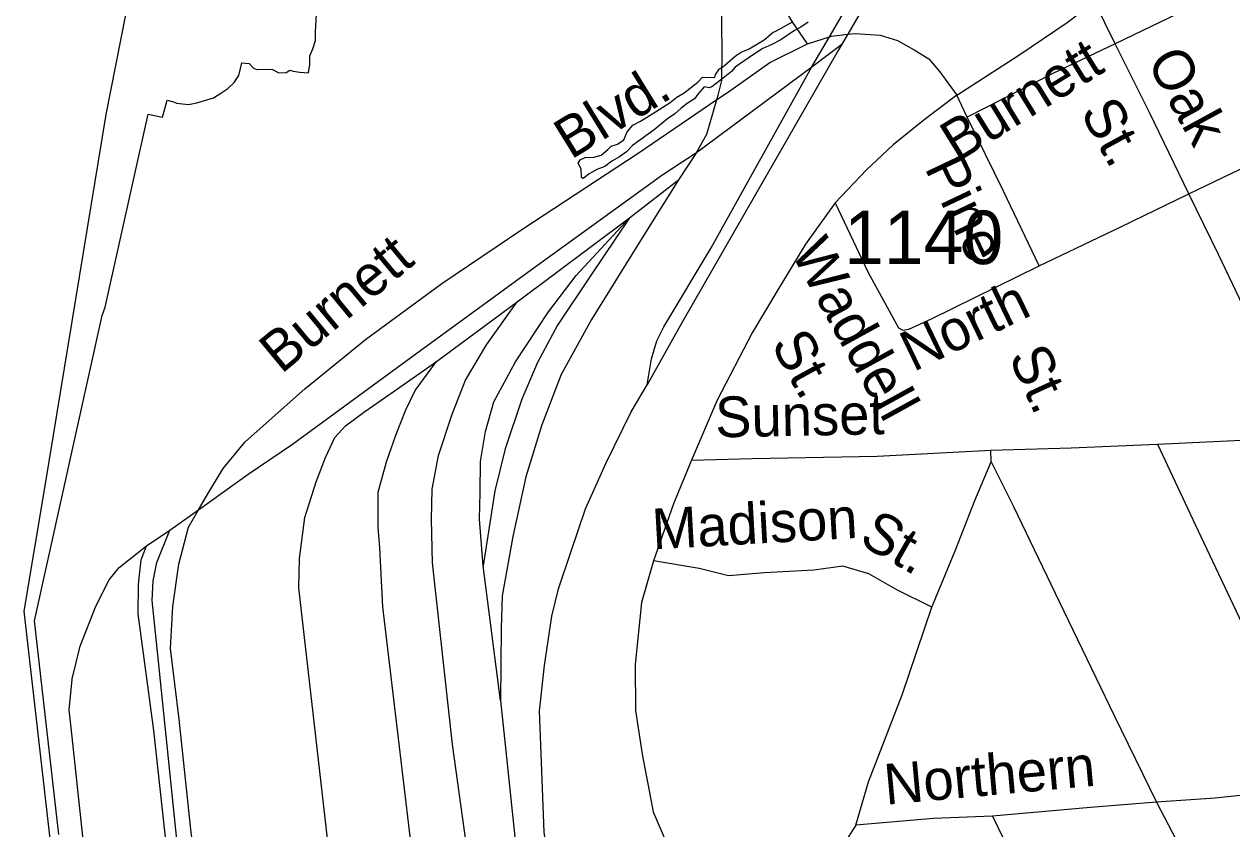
# Model space of a CAD drawing. Extents: x 2290055 to 2389491, y 66597 to 237875.
# Drawn here: x 2315544 to 2318365, y 166601 to 168482 of the extents above; entities that cross this region are included whole.
import ezdxf

# ---------------------------------------------------------------- set-up
doc = ezdxf.new("R2010")
doc.units = 0
for name, color, linetype in [('Exist Boundary Political City Limit New', 7, 'Continuous'), ('Exist Hydrographic Island Shore', 7, 'Continuous'), ('Exist Hydrographic River Shore', 7, 'Continuous'), ('Exist Railroad Mainline', 7, 'Continuous'), ('Exist Railroad Siding', 7, 'Continuous'), ('Exist Road Non-System Type 51', 7, 'Continuous'), ('Exist Road Non-System Type 51 Label', 7, 'Continuous'), ('Exist Road Secondary Type 51 Attributed', 7, 'Continuous'), ('Exist Road Secondary Type 51 Label', 7, 'Continuous'), ('Exist Road Secondary Type 51 Number Label', 7, 'Continuous'), ('Map Preparation Boundary City Limit Buffer Line', 7, 'Continuous')]:
    doc.layers.add(name, color=color, linetype=linetype)

msp = doc.modelspace()

# ---------------------------------------------------------------- linework, layer by layer
at = {"layer": 'Exist Boundary Political City Limit New'}
msp.add_lwpolyline([(2315710.2, 162417.2), (2315871.8, 164238.8), (2315544, 167110.1), (2315594.2, 167407.8), (2315735.5, 168270.7), (2315861.8, 168911.6), (2315982.8, 169451.5), (2316229.8, 169396), (2316290.2, 169486.8), (2316209.8, 169547.4), (2316229.8, 169683.6), (2316224.7, 169799.7), (2316381.2, 169799.7), (2316340.8, 170082.3), (2316426.5, 170501.1), (2316497.2, 170723.2), (2316542.5, 170859.4), (2316260, 170894.7), (2316441.8, 171777.8), (2316598, 171772.8), (2316815, 171798)], dxfattribs=at)
at = {"layer": 'Exist Hydrographic Island Shore'}
msp.add_lwpolyline([(2315625.2, 166588.2), (2315568.2, 167087.3), (2315726.5, 167801.2), (2315733, 167820.3), (2315833.5, 168271.3), (2315867.5, 168264.9), (2315877.7, 168304.5), (2315892.7, 168300.6), (2315900, 168297.1), (2315927.7, 168294.2), (2315947.5, 168298.2), (2315986, 168309.9), (2316003.2, 168320.4), (2316019.7, 168332), (2316034.5, 168345.7), (2316045.5, 168362.4), (2316052.7, 168391.6), (2316069.5, 168390), (2316079.7, 168379.5), (2316087.5, 168375.7), (2316122.5, 168376.9), (2316139, 168368.2), (2316156.2, 168368.9), (2316164.7, 168374.5), (2316172.7, 168372.2), (2316187.7, 168369.7), (2316208.5, 168367.9), (2316211, 168387.7), (2316211.2, 168408.2), (2316218.5, 168424.2), (2316224.7, 168443.8), (2316224.5, 168464.3), (2316227, 168505.3)], dxfattribs=at)
at = {"layer": 'Exist Hydrographic River Shore'}
for points in [[(2317375.2, 168486.4), (2317358, 168475.2), (2317343, 168467), (2317311.7, 168445.2), (2317290, 168434.3), (2317269.5, 168425.2), (2317247.5, 168411.3), (2317204.7, 168381.8), (2317196.5, 168371.3), (2317180.7, 168358.7), (2317150, 168335.4), (2317144, 168333.5), (2317132.2, 168335.8), (2317117.5, 168318.7), (2317109.5, 168307.5), (2317092.5, 168296.8), (2317078.5, 168285.9), (2317063.5, 168272.8), (2317046.5, 168261.1), (2317015.2, 168235.2), (2316965.2, 168198.5), (2316950.5, 168183.7), (2316934.2, 168171.6), (2316916.7, 168161.6), (2316900.5, 168149.2), (2316881.5, 168142.3), (2316864, 168132.2), (2316855.5, 168126.2), (2316850, 168121), (2316845.5, 168123.5), (2316844.7, 168143.7), (2316837.7, 168156.8), (2316842.5, 168165.1), (2316854, 168170.7), (2316874.5, 168171.1)], [(2316874.5, 168171.1), (2316891.5, 168176.2), (2316907.5, 168188.9), (2316915, 168197), (2316930, 168201.8), (2316944.5, 168211.7), (2316952.2, 168230.2), (2316965.5, 168245.8), (2316983.7, 168255.4), (2317018.7, 168277), (2317052.7, 168298.8), (2317068.5, 168311.4), (2317085.7, 168321.4), (2317117.7, 168346.4), (2317128, 168358.3), (2317157.2, 168357.5), (2317159, 168364.1), (2317167.7, 168377.8), (2317172.7, 168380.2), (2317180.2, 168386.2), (2317204.5, 168407.4), (2317219, 168416.8), (2317237.5, 168424.2), (2317272.5, 168445.6), (2317293.7, 168463.2), (2317298, 168464.8), (2317340, 168488.5)]]:
    msp.add_lwpolyline(points, dxfattribs=at)
at = {"layer": 'Exist Railroad Mainline'}
for p, q in [((2317384, 168382.5), (2317454.1, 168435.1)), ((2317114, 168181.8), (2317384, 168382.5)), ((2317114, 168181.8), (2317072.5, 168118.1)), ((2316067.3, 167429.8), (2316170.5, 167500.2)), ((2315830, 167262.6), (2315884.4, 167298.9)), ((2316656.6, 166901.1), (2316701.6, 166468.7))]:
    msp.add_line(p, q, dxfattribs=at)
for points in [[(2317942.3, 169292.6), (2317763.1, 168969.5), (2317467.6, 168458.4), (2317454.1, 168435.1)], [(2317454.1, 168435.1), (2317445.5, 168420.2), (2317079.8, 167784.3), (2316999.3, 167639)], [(2316170.5, 167500.2), (2316458.5, 167711.5), (2316728.7, 167908.2), (2317035.9, 168130.4), (2317114, 168181.8)], [(2317072.5, 168118.1), (2316991.6, 167988.9), (2316869.2, 167791.7), (2316798.4, 167662.9), (2316752.9, 167545.2), (2316715.7, 167423.6), (2316685.4, 167284.3), (2316660.7, 167145.5), (2316657.8, 167069.2), (2316656.6, 166901.1)], [(2317611.8, 164650.1), (2317384.3, 165128.9), (2317277.7, 165353.3), (2317120.2, 165693), (2316994, 165956.1), (2316902.1, 166154.7), (2316896.6, 166167.7), (2316835.8, 166311.9), (2316793.4, 166422.4), (2316772.1, 166503.7), (2316758.7, 166593), (2316753, 166736.9), (2316747.5, 166876.8), (2316759.4, 166983.3), (2316776.8, 167097.9), (2316792.3, 167162.5), (2316820.8, 167247.6), (2316854.8, 167349.1), (2316902.5, 167455), (2316961.7, 167575.5), (2316999.3, 167639)], [(2315884.4, 167298.9), (2315951.1, 167346.6), (2316067.3, 167429.8)], [(2316188.1, 164732), (2316173.1, 164755.3), (2316157.9, 164790.8), (2316144.2, 164830.3), (2316138.6, 164872.1), (2316093.4, 165250.4), (2316056.4, 165530.8), (2316037.1, 165612.1), (2316004.1, 165690.9), (2315980.3, 165737.8), (2315969.2, 165761.7), (2315962.4, 165783.4), (2315954, 165847.1), (2315847.1, 166831), (2315810.1, 167103.6), (2315811.3, 167171.9), (2315814.4, 167201.9), (2315817.2, 167229.9), (2315830, 167262.6)]]:
    msp.add_lwpolyline(points, dxfattribs=at)
at = {"layer": 'Exist Railroad Siding'}
for p, q in [((2316957.9, 168029.5), (2317072.5, 168118.1)), ((2316695.5, 167833.1), (2316957.9, 168029.5)), ((2316507.1, 167693.4), (2316695.5, 167833.1)), ((2316397.9, 167617.2), (2316507.1, 167693.4)), ((2316656.6, 166901.1), (2316615.9, 167215.6))]:
    msp.add_line(p, q, dxfattribs=at)
for points in [[(2317384, 168382.5), (2317425, 168452.7), (2317614.5, 168777.5), (2317882.5, 169236.4), (2317895.8, 169250.7), (2317942.3, 169292.6)], [(2317114, 168181.8), (2317138.2, 168224.7), (2317152.4, 168273.2), (2317161.9, 168305.7), (2317164.8, 168315.7), (2317173.3, 168350.2), (2317174.5, 168420.1), (2317169, 168816)], [(2316999.3, 167639), (2317009, 167699.4), (2317021.4, 167741.9), (2317037.9, 167774.4), (2317148.7, 167959), (2317384, 168382.5)], [(2316615.9, 167215.6), (2316607.7, 167325.2), (2316609.1, 167387.3), (2316610.2, 167459.5), (2316621.6, 167529.9), (2316640.8, 167598.9), (2316691.3, 167692.8), (2316768.7, 167809.7), (2316833.3, 167894.3), (2316957.9, 168029.5)], [(2316957.9, 168029.5), (2316865.2, 167891.6), (2316789.9, 167778.7), (2316743.2, 167690.9), (2316706.5, 167605.4), (2316667.1, 167489.6), (2316643.1, 167390.9), (2316630.4, 167306), (2316615.9, 167215.6)], [(2316787.1, 165517.7), (2316721.7, 165653.3), (2316692.4, 165740.1), (2316659.7, 165910.8), (2316631.4, 166169.9), (2316544.5, 166798.6), (2316497.8, 167223), (2316495.8, 167325), (2316496.9, 167395), (2316511.9, 167473.7), (2316543.8, 167570.8), (2316574.8, 167650.1), (2316623.7, 167732.1), (2316695.5, 167833.1)], [(2316554, 165696.5), (2316471.6, 166367.7), (2316381.8, 167120.3), (2316374.4, 167258.2), (2316370.5, 167305.9), (2316371.2, 167388), (2316390.4, 167458.7), (2316411.8, 167521.6), (2316435.4, 167580.6), (2316457.6, 167625.4), (2316507.1, 167693.4)], [(2316305.4, 166115), (2316185.7, 167164.7), (2316187.3, 167232.7), (2316199.2, 167329), (2316226.2, 167412.1), (2316247.9, 167469.1), (2316270, 167515.9), (2316294.8, 167542.9), (2316339.8, 167576.8), (2316397.9, 167617.2)], [(2316412.8, 164668.6), (2316316.2, 164728.8), (2316276.9, 164759.4), (2316243.7, 164796.2), (2316215.3, 164848.9), (2316203.1, 164908.5), (2316185.7, 165099.8), (2316116, 165591.3), (2316109.4, 165609), (2316085.5, 165658), (2316024.3, 165735.6), (2315996.9, 165774.6), (2315985.6, 165802.4), (2315973, 165871.8), (2315859, 166977.5), (2315843, 167135.1), (2315845.1, 167181.1), (2315853.6, 167223.5), (2315884.4, 167298.9)], [(2315885.2, 163687.5), (2315917.1, 164099), (2315920.1, 164173.3), (2315923.2, 164243.3), (2315917.6, 164336.9), (2315888.4, 164667.9), (2315740.6, 166030.6), (2315655.1, 166823.4), (2315648.9, 166879.3), (2315656.1, 166950.1), (2315656.3, 166951.5), (2315656.4, 166952.1), (2315675.2, 167028.4), (2315711.6, 167121.7), (2315742.9, 167183), (2315765.7, 167212.1), (2315830, 167262.6)]]:
    msp.add_lwpolyline(points, dxfattribs=at)
at = {"layer": 'Exist Road Non-System Type 51'}
for p, q in [((2318092.1, 168436.4), (2318044.2, 168534.6)), ((2317374, 168435.9), (2317425, 168452.7)), ((2317746.7, 168264.5), (2317722.7, 168315.8)), ((2317802.9, 167458.8), (2317801.8, 167486.6)), ((2317486.3, 166609.7), (2317457.9, 166564.6))]:
    msp.add_line(p, q, dxfattribs=at)
for points in [[(2317374, 168435.9), (2317337.8, 168488.6), (2317305.8, 168543.5), (2317286.7, 168618.5), (2317285.1, 168758.6), (2317291.4, 168956.7), (2317299.5, 169157.3), (2317303.7, 169349.4)], [(2318449.6, 168606.4), (2318300.5, 168536.5), (2318092.1, 168436.4)], [(2317425, 168452.7), (2317429.4, 168454.2), (2317467.6, 168458.4)], [(2317467.6, 168458.4), (2317485, 168460.3), (2317543.2, 168456.7), (2317583.7, 168444.2), (2317622.7, 168421.8), (2317657.3, 168401.1), (2317682.8, 168370.3), (2317722.7, 168315.8)], [(2317161.9, 168305.7), (2317186.5, 168322.5), (2317285.8, 168392.4), (2317374, 168435.9)], [(2318092.1, 168436.4), (2317946.8, 168366.7), (2317746.7, 168264.5)], [(2318264.2, 168085.2), (2318172.6, 168275.5), (2318092.1, 168436.4)], [(2317722.7, 168315.8), (2317649.1, 168260.7), (2317573.4, 168199.9), (2317511.7, 168141.4), (2317438.6, 168064.3)], [(2315951.1, 167346.6), (2315975, 167388.4), (2316008.6, 167443.6), (2316060.3, 167505.7), (2316199.5, 167629.3), (2316341, 167744.9), (2316519.9, 167876), (2316708.8, 168003.6), (2316977.8, 168180.3), (2317161.9, 168305.7)], [(2317914.7, 167917.1), (2317831.7, 168092), (2317746.7, 168264.5)], [(2318264.2, 168085.2), (2318441, 168170.3), (2318625.3, 168265.5)], [(2317438.6, 168064.3), (2317368.6, 167967.7), (2317304.5, 167861.1), (2317244.5, 167760.6), (2317162.8, 167603.4), (2317102.4, 167462.9)], [(2317438.6, 168064.3), (2317515.3, 167901.3), (2317577.5, 167787.9), (2317586.4, 167772.2), (2317596.4, 167766.6), (2317610.4, 167769.2), (2317663.6, 167793.3), (2317914.7, 167917.1)], [(2317914.7, 167917.1), (2318105.1, 168008.6), (2318264.2, 168085.2)], [(2318775, 167915.3), (2318622, 167841), (2318476.9, 167769.3), (2318441, 167762), (2318424.8, 167767.3), (2318399.3, 167806.3), (2318333.8, 167943.8), (2318264.2, 168085.2)], [(2317801.8, 167486.6), (2317989.6, 167492.1), (2318191.2, 167500.1)], [(2318191.2, 167500.1), (2318371, 167509.1), (2318574.9, 167513.3)], [(2318191.2, 167500.1), (2318285.1, 167299.6), (2318464.2, 166920.8), (2318579.2, 166693)], [(2317102.4, 167462.9), (2317244.3, 167466.5), (2317536.2, 167472.2), (2317801.8, 167486.6)], [(2317102.4, 167462.9), (2317060.5, 167361.1), (2317013.6, 167227.3)], [(2317664.1, 167119.2), (2317718.9, 167251.3), (2317764.4, 167369), (2317802.9, 167458.8)], [(2317802.9, 167458.8), (2317854.9, 167354.5), (2317961.8, 167132.9), (2318090.2, 166865.9), (2318188.5, 166663.7)], [(2316020.7, 165827.7), (2316006.1, 165997.1), (2315974.2, 166297.8), (2315934.3, 166592.6), (2315905.8, 166857.3), (2315885.5, 167022.6), (2315891.4, 167120.9), (2315905.6, 167219.6), (2315928.1, 167306.5), (2315951.1, 167346.6)], [(2317013.6, 167227.3), (2316985.6, 167130.1), (2316971.3, 166985.4), (2316971.6, 166877.5), (2316987.4, 166776), (2317012.8, 166641.2), (2317068.1, 166511.4)], [(2317664.1, 167119.2), (2317582.4, 167159.9), (2317516.9, 167197.4), (2317456.1, 167215), (2317388.5, 167206.1), (2317273, 167199.5), (2317189.2, 167192.3), (2317120.3, 167209.6), (2317013.6, 167227.3)], [(2317486.3, 166609.7), (2317516.1, 166711), (2317594.4, 166914.3), (2317664.1, 167119.2)], [(2318579.2, 166693), (2318473.3, 166688.8), (2318325.9, 166673.1), (2318188.5, 166663.7)], [(2318188.5, 166663.7), (2318034.7, 166651.4), (2317805.5, 166630.5)], [(2318188.5, 166663.7), (2318315.9, 166420.7), (2318505.7, 166028.1), (2318640.4, 165759.1)], [(2317805.5, 166630.5), (2317667.9, 166625.1), (2317486.3, 166609.7)], [(2317805.5, 166630.5), (2317927.7, 166379.4), (2318151.5, 165921.9), (2318310.5, 165596)]]:
    msp.add_lwpolyline(points, dxfattribs=at)
at = {"layer": 'Exist Road Secondary Type 51 Attributed'}
msp.add_lwpolyline([(2317722.7, 168315.8), (2317867, 168409.4), (2317980.2, 168486.1), (2318044.2, 168534.6), (2318132.1, 168593.9), (2318193.9, 168650.5), (2318268.8, 168723.3), (2318308.3, 168785), (2318338.5, 168836.4), (2318379.6, 168907.9), (2318415.1, 168973.3), (2318440.7, 169030.4), (2318480.7, 169132.1), (2318520.2, 169245.6), (2318565.6, 169367.5), (2318593.2, 169472.6), (2318650.8, 169623.3), (2318701.9, 169728.7), (2318721.9, 169751.5)], dxfattribs=at)
at = {"layer": 'Map Preparation Boundary City Limit Buffer Line'}
msp.add_lwpolyline([(2315710.2, 162417.2), (2315871.8, 164238.8), (2315544, 167110.1), (2315594.2, 167407.8), (2315735.5, 168270.7), (2315861.8, 168911.6), (2315982.8, 169451.5), (2316229.8, 169396), (2316290.2, 169486.8), (2316209.8, 169547.4), (2316229.8, 169683.6), (2316224.7, 169799.7), (2316381.2, 169799.7), (2316340.8, 170082.3), (2316426.5, 170501.1), (2316497.2, 170723.2), (2316542.5, 170859.4), (2316260, 170894.7), (2316441.8, 171777.8), (2316598, 171772.8), (2316815, 171798)], dxfattribs=at)

# ---------------------------------------------------------------- texts
at = {"layer": 'Exist Road Non-System Type 51 Label'}
for s, rotation, p in [('Oak', 298.6578, (2318164.6, 168395.3)), ('Blvd.', 31.6383, (2316821.2, 168164.3)), ('St.', 298.6578, (2318009.3, 168276.6)), ('Pine', 295.4006, (2317646.1, 168146.6)), ('Burnett', 39.6259, (2316144.5, 167662.7)), ('Waddell', 298.7668, (2317333.5, 167949.2)), ('North', 25.6862, (2317620.8, 167668.4)), ('St.', 298.7668, (2317286.9, 167734.5)), ('St.', 294.5796, (2317842.3, 167705.1)), ('Sunset', 1.107, (2317158.9, 167516.1)), ('Madison', 3.2392, (2317013, 167254.2)), ('St.', 330.2347, (2317490.7, 167269)), ('Northern', 5.2051, (2317556.7, 166657.3))]:
    msp.add_text(s, height=95, rotation=rotation, dxfattribs=at).set_placement(p)
at = {"layer": 'Exist Road Secondary Type 51 Label'}
msp.add_text('Burnett', height=95, rotation=31.6383, dxfattribs=at).set_placement((2317723.2, 168158.2))
at = {"layer": 'Exist Road Secondary Type 51 Number Label'}
msp.add_text('1140', height=125, dxfattribs=at).set_placement((2317459, 167921.2))

doc.saveas('drawing.dxf')
